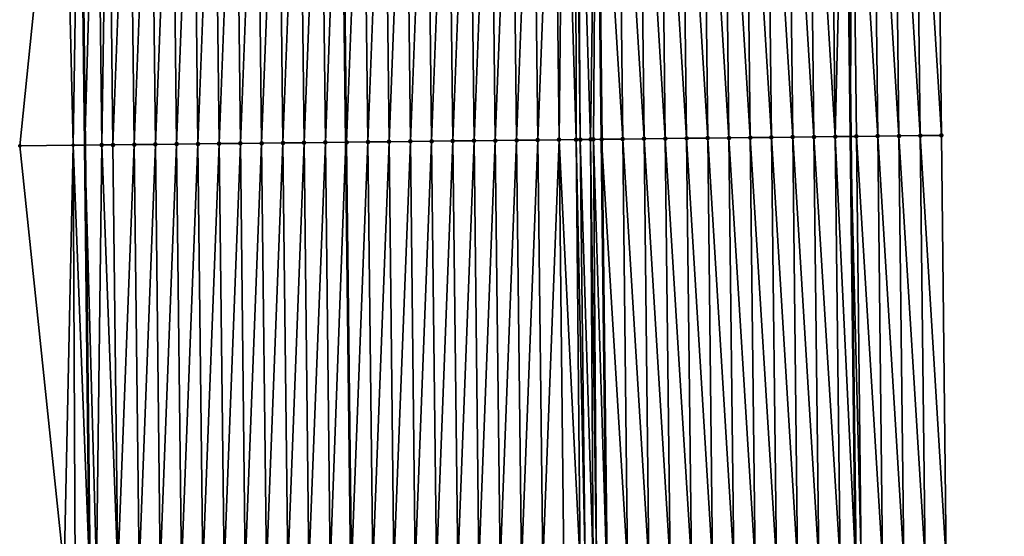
# Model space of a CAD drawing. Header units: feet. Extents: x 2007189 to 2022806, y 818621 to 837694.
# Tile 477 of 656: x 2011332 to 2011379, y 830868 to 830893. Entities that reach past the tile are written whole.
import ezdxf

# ---------------------------------------------------------------- set-up
doc = ezdxf.new("R2010")
doc.units = ezdxf.units.FT
doc.header["$MEASUREMENT"] = 0
for name, color, linetype, lineweight in [('EP_Travel Lane', 172, 'Continuous', 53), ('Road Shots', 141, 'Continuous', 100), ('Road X-Section', 40, 'Continuous', 13), ('STRIPING', 60, 'Continuous', 53)]:
    doc.layers.add(name, color=color, linetype=linetype, lineweight=lineweight)
doc.layers.add('I-77-MM17-21_SB-Surface-Border', color=7, linetype='Continuous')
doc.layers.add('I-77-MM17-21_SB-Surface-TIN', color=7, linetype='Continuous')

msp = doc.modelspace()

# ---------------------------------------------------------------- linework, layer by layer
at = {"layer": 'EP_Travel Lane'}
for points in [[(2011370.908511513, 830927.2307567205, 328.602918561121), (2011371.144487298, 830907.2326150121, 328.4649131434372), (2011371.380464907, 830887.2343187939, 328.3528500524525), (2011371.616442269, 830867.2360434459, 328.2372657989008), (2011371.806649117, 830847.2115100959, 328.1174788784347), (2011371.98681264, 830827.2126303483, 328.0052366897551), (2011372.16697453, 830807.2139318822, 327.8635609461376), (2011372.347138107, 830787.2150462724, 327.7522486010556), (2011372.527302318, 830767.2160901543, 327.6523888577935), (2011372.70746547, 830747.2172516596, 327.5334270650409), (2011372.887626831, 830727.218611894, 327.3822648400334), (2011373.067790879, 830707.2196739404, 327.2794187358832), (2011373.247952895, 830687.2209615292, 327.1400246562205)], [(2011334.890869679, 830926.8194697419, 328.3462590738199), (2011335.114201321, 830906.8209515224, 328.2471406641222), (2011335.337531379, 830886.8225752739, 328.1241626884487), (2011335.560860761, 830866.8242594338, 327.9910895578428), (2011335.747577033, 830846.8676849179, 327.8624220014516), (2011335.927740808, 830826.8687773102, 327.7546426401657), (2011336.107904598, 830806.8698679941, 327.6472077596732), (2011336.288068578, 830786.8709375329, 327.5431673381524), (2011336.468230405, 830766.8722461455, 327.4003307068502), (2011336.648391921, 830746.8735891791, 327.2519640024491), (2011336.828555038, 830726.8747545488, 327.1323691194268), (2011337.008717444, 830706.8759988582, 327.0000259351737), (2011337.188882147, 830686.876988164, 326.9089942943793)]]:
    msp.add_polyline3d(points, dxfattribs=at)
at = {"layer": 'I-77-MM17-21_SB-Surface-Border', "color": 3, "linetype": 'Continuous', "lineweight": -3}
for points in [[(2011376.20511839, 830927.2924731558, 328.4337136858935), (2011375.434396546, 830907.2826045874, 328.3273162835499), (2011375.663608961, 830887.2842023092, 328.2200385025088), (2011375.892820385, 830867.2858864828, 328.0982354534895), (2011377.091119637, 830847.2631999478, 327.9437512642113), (2011377.282681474, 830827.2644417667, 327.8295090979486), (2011377.474241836, 830807.2658374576, 327.6902612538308), (2011377.665803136, 830787.2671353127, 327.5669049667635), (2011377.857365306, 830767.2683422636, 327.4583162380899), (2011378.048928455, 830747.2694470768, 327.3662446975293), (2011378.240488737, 830727.2708511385, 327.2256827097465), (2011378.43205001, 830707.2721518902, 327.1018280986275), (2011378.623611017, 830687.2734802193, 326.9735307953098)], [(2011333.542820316, 830686.8430368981, 326.751216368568), (2011335.962372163, 830706.8661963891, 326.9643362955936), (2011336.259068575, 830726.8694134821, 327.1139084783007), (2011334.819829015, 830746.8564750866, 327.1869302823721), (2011334.785086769, 830766.8564941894, 327.3402873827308), (2011335.255585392, 830786.8612606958, 327.5086366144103), (2011334.05727037, 830806.8506572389, 327.5772326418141), (2011335.253691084, 830826.8624472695, 327.7341384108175), (2011333.157678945, 830846.8434077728, 327.7763891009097), (2011334.367708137, 830866.810783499, 327.9576522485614), (2011332.277588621, 830886.788103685, 328.0235506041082), (2011334.321755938, 830906.8119848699, 328.2276932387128), (2011334.609498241, 830926.8162918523, 328.3383683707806)]]:
    msp.add_polyline3d(points, dxfattribs=at)
at = {"layer": 'I-77-MM17-21_SB-Surface-TIN', "color": 128, "linetype": 'Continuous', "lineweight": -3}
for points in [[(2011372.663812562, 830887.2492466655, 328.3161747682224), (2011372.434600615, 830907.2476080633, 328.4303101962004), (2011371.434668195, 830907.2359812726, 328.4581489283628)], [(2011373.663744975, 830887.2608741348, 328.288223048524), (2011373.434532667, 830907.2592670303, 328.3970757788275), (2011372.434600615, 830907.2476080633, 328.4303101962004)], [(2011372.663812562, 830887.2492466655, 328.3161747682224), (2011373.663744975, 830887.2608741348, 328.288223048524), (2011372.434600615, 830907.2476080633, 328.4303101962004)], [(2011374.663677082, 830887.2725282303, 328.2558063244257), (2011374.434464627, 830907.2709339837, 328.362502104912), (2011373.434532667, 830907.2592670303, 328.3970757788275)], [(2011373.663744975, 830887.2608741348, 328.288223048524), (2011374.663677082, 830887.2725282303, 328.2558063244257), (2011373.434532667, 830907.2592670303, 328.3970757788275)], [(2011375.663608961, 830887.2842023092, 328.2200385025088), (2011375.434396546, 830907.2826045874, 328.3273162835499), (2011374.434464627, 830907.2709339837, 328.362502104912)], [(2011374.663677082, 830887.2725282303, 328.2558063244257), (2011375.663608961, 830887.2842023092, 328.2200385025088), (2011374.434464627, 830907.2709339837, 328.362502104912)], [(2011334.800339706, 830886.8164938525, 328.1114833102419), (2011334.321755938, 830906.8119848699, 328.2276932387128), (2011332.277588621, 830886.788103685, 328.0235506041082)], [(2011334.800339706, 830886.8164938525, 328.1114833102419), (2011335.114201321, 830906.8209515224, 328.2471406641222), (2011334.321755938, 830906.8119848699, 328.2276932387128)], [(2011334.800339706, 830886.8164938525, 328.1114833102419), (2011335.337531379, 830886.8225752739, 328.1241626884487), (2011335.114201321, 830906.8209515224, 328.2471406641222)], [(2011335.903306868, 830906.8298803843, 328.2665061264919), (2011335.114201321, 830906.8209515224, 328.2471406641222), (2011335.337531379, 830886.8225752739, 328.1241626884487)], [(2011336.139394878, 830886.8316529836, 328.1430891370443), (2011335.903306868, 830906.8298803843, 328.2665061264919), (2011335.337531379, 830886.8225752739, 328.1241626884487)], [(2011336.139394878, 830886.8316529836, 328.1430891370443), (2011336.436954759, 830906.8359120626, 328.2807152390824), (2011335.903306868, 830906.8298803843, 328.2665061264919)], [(2011336.139394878, 830886.8316529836, 328.1430891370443), (2011336.666166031, 830886.8376094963, 328.1566862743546), (2011336.436954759, 830906.8359120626, 328.2807152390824)], [(2011336.666166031, 830886.8376094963, 328.1566862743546), (2011337.436890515, 830906.8472478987, 328.3016673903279), (2011336.436954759, 830906.8359120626, 328.2807152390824)], [(2011336.666166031, 830886.8376094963, 328.1566862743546), (2011337.666101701, 830886.848952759, 328.1763938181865), (2011337.436890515, 830906.8472478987, 328.3016673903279)], [(2011337.666101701, 830886.848952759, 328.1763938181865), (2011338.43682587, 830906.8586186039, 328.316772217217), (2011337.436890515, 830906.8472478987, 328.3016673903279)], [(2011337.666101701, 830886.848952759, 328.1763938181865), (2011338.66603703, 830886.8603258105, 328.1911059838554), (2011338.43682587, 830906.8586186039, 328.316772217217)], [(2011338.66603703, 830886.8603258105, 328.1911059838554), (2011339.436761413, 830906.8699729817, 328.3346150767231), (2011338.43682587, 830906.8586186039, 328.316772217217)], [(2011338.66603703, 830886.8603258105, 328.1911059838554), (2011339.66597228, 830886.8717057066, 328.2046703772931), (2011339.436761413, 830906.8699729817, 328.3346150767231)], [(2011339.66597228, 830886.8717057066, 328.2046703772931), (2011340.436696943, 830906.8813284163, 328.352280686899), (2011339.436761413, 830906.8699729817, 328.3346150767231)], [(2011339.66597228, 830886.8717057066, 328.2046703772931), (2011340.66590763, 830886.8830769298, 328.219689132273), (2011340.436696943, 830906.8813284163, 328.352280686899)], [(2011340.66590763, 830886.8830769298, 328.219689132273), (2011341.436632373, 830906.8926926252, 328.3684749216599), (2011340.436696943, 830906.8813284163, 328.352280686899)], [(2011340.66590763, 830886.8830769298, 328.219689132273), (2011341.665843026, 830886.8944440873, 328.2353897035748), (2011341.436632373, 830906.8926926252, 328.3684749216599)], [(2011341.665843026, 830886.8944440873, 328.2353897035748), (2011342.436567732, 830906.904063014, 328.3836328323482), (2011341.436632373, 830906.8926926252, 328.3684749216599)], [(2011341.665843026, 830886.8944440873, 328.2353897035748), (2011342.665778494, 830886.9058049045, 328.2521534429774), (2011342.436567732, 830906.904063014, 328.3836328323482)], [(2011342.665778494, 830886.9058049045, 328.2521534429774), (2011343.436503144, 830906.9154287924, 328.3995638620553), (2011342.436567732, 830906.904063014, 328.3836328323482)], [(2011342.665778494, 830886.9058049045, 328.2521534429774), (2011343.665713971, 830886.9171650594, 328.2690283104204), (2011343.436503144, 830906.9154287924, 328.3995638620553)], [(2011343.665713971, 830886.9171650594, 328.2690283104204), (2011344.436438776, 830906.9267753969, 328.4187102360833), (2011343.436503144, 830906.9154287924, 328.3995638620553)], [(2011343.665713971, 830886.9171650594, 328.2690283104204), (2011344.665649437, 830886.9285261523, 328.2857458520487), (2011344.436438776, 830906.9267753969, 328.4187102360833)], [(2011344.665649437, 830886.9285261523, 328.2857458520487), (2011345.436374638, 830906.938101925, 328.4412232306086), (2011344.436438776, 830906.9267753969, 328.4187102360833)], [(2011344.665649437, 830886.9285261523, 328.2857458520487), (2011345.665585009, 830886.9398779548, 328.3040213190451), (2011345.436374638, 830906.938101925, 328.4412232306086)], [(2011345.665585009, 830886.9398779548, 328.3040213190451), (2011346.436310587, 830906.9494208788, 328.4650063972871), (2011345.436374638, 830906.938101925, 328.4412232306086)], [(2011345.665585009, 830886.9398779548, 328.3040213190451), (2011346.665520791, 830886.9512114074, 328.3253739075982), (2011346.436310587, 830906.9494208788, 328.4650063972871)], [(2011346.665520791, 830886.9512114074, 328.3253739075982), (2011347.399416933, 830906.9603443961, 328.4843149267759), (2011346.436310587, 830906.9494208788, 328.4650063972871)], [(2011346.665520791, 830886.9512114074, 328.3253739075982), (2011347.635445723, 830886.9621915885, 328.3482860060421), (2011347.399416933, 830906.9603443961, 328.4843149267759)], [(2011347.43624628, 830906.9607621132, 328.4850532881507), (2011347.399416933, 830906.9603443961, 328.4843149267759), (2011347.635445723, 830886.9621915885, 328.3482860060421)], [(2011347.665456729, 830886.9625313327, 328.348994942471), (2011348.436181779, 830906.9721202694, 328.5022625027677), (2011347.43624628, 830906.9607621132, 328.4850532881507)], [(2011347.665456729, 830886.9625313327, 328.348994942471), (2011347.43624628, 830906.9607621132, 328.4850532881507), (2011347.635445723, 830886.9621915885, 328.3482860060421)], [(2011347.665456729, 830886.9625313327, 328.348994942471), (2011348.665392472, 830886.9738682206, 328.3697714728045), (2011348.436181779, 830906.9721202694, 328.5022625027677)], [(2011348.665392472, 830886.9738682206, 328.3697714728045), (2011349.436116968, 830906.9835055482, 328.5149234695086), (2011348.436181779, 830906.9721202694, 328.5022625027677)], [(2011348.665392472, 830886.9738682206, 328.3697714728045), (2011349.665327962, 830886.9852272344, 328.386837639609), (2011349.436116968, 830906.9835055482, 328.5149234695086)], [(2011349.665327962, 830886.9852272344, 328.386837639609), (2011350.436052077, 830906.9948977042, 328.5264311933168), (2011349.436116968, 830906.9835055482, 328.5149234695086)], [(2011349.665327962, 830886.9852272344, 328.386837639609), (2011350.665263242, 830886.9966044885, 328.4008450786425), (2011350.436052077, 830906.9948977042, 328.5264311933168)], [(2011350.665263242, 830886.9966044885, 328.4008450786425), (2011351.43598732, 830907.0062782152, 328.539891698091), (2011350.436052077, 830906.9948977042, 328.5264311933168)], [(2011350.665263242, 830886.9966044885, 328.4008450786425), (2011351.665198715, 830887.0079649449, 328.4176693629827), (2011351.43598732, 830907.0062782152, 328.539891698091)], [(2011351.665198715, 830887.0079649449, 328.4176693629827), (2011352.435922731, 830907.01764408, 328.5558082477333), (2011351.43598732, 830907.0062782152, 328.539891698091)], [(2011351.665198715, 830887.0079649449, 328.4176693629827), (2011352.665134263, 830887.0193188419, 328.4355936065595), (2011352.435922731, 830907.01764408, 328.5558082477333)], [(2011352.665134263, 830887.0193188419, 328.4355936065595), (2011353.435858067, 830907.0290165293, 328.5706206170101), (2011352.435922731, 830907.01764408, 328.5558082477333)], [(2011352.665134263, 830887.0193188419, 328.4355936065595), (2011353.665069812, 830887.0306726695, 328.4535294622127), (2011353.435858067, 830907.0290165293, 328.5706206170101)], [(2011353.665069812, 830887.0306726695, 328.4535294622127), (2011354.435793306, 830907.0403973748, 328.5840250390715), (2011353.435858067, 830907.0290165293, 328.5706206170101)], [(2011353.665069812, 830887.0306726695, 328.4535294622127), (2011354.665005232, 830887.0420377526, 328.4695778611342), (2011354.435793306, 830907.0403973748, 328.5840250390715)], [(2011354.665005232, 830887.0420377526, 328.4695778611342), (2011355.43572875, 830907.0517603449, 328.6004269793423), (2011354.435793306, 830907.0403973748, 328.5840250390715)], [(2011354.665005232, 830887.0420377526, 328.4695778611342), (2011355.664940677, 830887.0534006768, 328.4859883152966), (2011355.43572875, 830907.0517603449, 328.6004269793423)], [(2011355.664940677, 830887.0534006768, 328.4859883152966), (2011356.435664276, 830907.0631161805, 328.6180253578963), (2011355.43572875, 830907.0517603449, 328.6004269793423)], [(2011355.664940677, 830887.0534006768, 328.4859883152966), (2011356.664876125, 830887.0647633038, 328.5024485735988), (2011356.435664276, 830907.0631161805, 328.6180253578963)], [(2011356.664876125, 830887.0647633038, 328.5024485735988), (2011357.435599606, 830907.0744891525, 328.6327500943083), (2011356.435664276, 830907.0631161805, 328.6180253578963)], [(2011356.664876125, 830887.0647633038, 328.5024485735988), (2011357.664811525, 830887.0761301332, 328.5182041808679), (2011357.435599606, 830907.0744891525, 328.6327500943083)], [(2011357.664811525, 830887.0761301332, 328.5182041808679), (2011357.877698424, 830907.0795297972, 328.6371909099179), (2011357.435599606, 830907.0744891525, 328.6327500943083)], [(2011357.664811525, 830887.0761301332, 328.5182041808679), (2011358.469668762, 830887.0852993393, 328.5275426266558), (2011357.877698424, 830907.0795297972, 328.6371909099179)], [(2011358.469668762, 830887.0852993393, 328.5275426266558), (2011358.435534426, 830907.0859065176, 328.6400304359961), (2011357.877698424, 830907.0795297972, 328.6371909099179)], [(2011358.664746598, 830887.0875254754, 328.5291783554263), (2011358.536131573, 830907.0870585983, 328.6401841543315), (2011358.435534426, 830907.0859065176, 328.6400304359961)], [(2011358.469668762, 830887.0852993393, 328.5275426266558), (2011358.664746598, 830887.0875254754, 328.5291783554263), (2011358.435534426, 830907.0859065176, 328.6400304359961)], [(2011359.15343362, 830887.0931149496, 328.5311284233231), (2011359.435461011, 830907.0973865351, 328.636790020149), (2011358.536131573, 830907.0870585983, 328.6401841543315)], [(2011358.664746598, 830887.0875254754, 328.5291783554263), (2011359.15343362, 830887.0931149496, 328.5311284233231), (2011358.536131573, 830907.0870585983, 328.6401841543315)], [(2011359.15343362, 830887.0931149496, 328.5311284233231), (2011359.279711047, 830887.0945617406, 328.5312193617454), (2011359.435461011, 830907.0973865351, 328.636790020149)], [(2011359.279711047, 830887.0945617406, 328.5312193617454), (2011359.664673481, 830887.0989796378, 328.5302744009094), (2011359.435461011, 830907.0973865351, 328.636790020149)], [(2011360.664614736, 830887.1104913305, 328.5217519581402), (2011360.435401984, 830907.1089230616, 328.6241023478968), (2011359.435461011, 830907.0973865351, 328.636790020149)], [(2011360.664614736, 830887.1104913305, 328.5217519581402), (2011359.435461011, 830907.0973865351, 328.636790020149), (2011359.664673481, 830887.0989796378, 328.5302744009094)], [(2011361.664547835, 830887.1220588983, 328.5038452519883), (2011361.435335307, 830907.120471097, 328.6094703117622), (2011360.435401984, 830907.1089230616, 328.6241023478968)], [(2011360.664614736, 830887.1104913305, 328.5217519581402), (2011361.664547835, 830887.1220588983, 328.5038452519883), (2011360.435401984, 830907.1089230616, 328.6241023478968)], [(2011362.664481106, 830887.1336115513, 328.4884396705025), (2011362.435268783, 830907.1320057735, 328.5970784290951), (2011361.435335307, 830907.120471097, 328.6094703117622)], [(2011361.664547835, 830887.1220588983, 328.5038452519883), (2011362.664481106, 830887.1336115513, 328.4884396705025), (2011361.435335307, 830907.120471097, 328.6094703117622)], [(2011363.664414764, 830887.1451302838, 328.4787222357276), (2011363.435202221, 830907.1435437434, 328.584134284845), (2011362.435268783, 830907.1320057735, 328.5970784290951)], [(2011362.664481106, 830887.1336115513, 328.4884396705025), (2011363.664414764, 830887.1451302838, 328.4787222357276), (2011362.435268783, 830907.1320057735, 328.5970784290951)], [(2011364.664348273, 830887.1566621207, 328.4668073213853), (2011364.435135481, 830907.1550972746, 328.5685806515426), (2011363.435202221, 830907.1435437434, 328.584134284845)], [(2011363.664414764, 830887.1451302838, 328.4787222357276), (2011364.664348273, 830887.1566621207, 328.4668073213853), (2011363.435202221, 830907.1435437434, 328.584134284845)], [(2011365.664281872, 830887.1681860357, 328.4562208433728), (2011365.435069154, 830907.1666148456, 328.5590572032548), (2011364.435135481, 830907.1550972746, 328.5685806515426)], [(2011364.664348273, 830887.1566621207, 328.4668073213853), (2011365.664281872, 830887.1681860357, 328.4562208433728), (2011364.435135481, 830907.1550972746, 328.5685806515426)], [(2011366.664215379, 830887.1797180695, 328.4442729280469), (2011366.435002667, 830907.1781463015, 328.5472054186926), (2011365.435069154, 830907.1666148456, 328.5590572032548)], [(2011365.664281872, 830887.1681860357, 328.4562208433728), (2011366.664215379, 830887.1797180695, 328.4442729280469), (2011365.435069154, 830907.1666148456, 328.5590572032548)], [(2011367.664148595, 830887.1912754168, 328.4280801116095), (2011367.434935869, 830907.1897048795, 328.5308054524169), (2011366.435002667, 830907.1781463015, 328.5472054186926)], [(2011366.664215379, 830887.1797180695, 328.4442729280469), (2011367.664148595, 830887.1912754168, 328.4280801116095), (2011366.435002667, 830907.1781463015, 328.5472054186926)], [(2011368.664082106, 830887.2028071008, 328.4161908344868), (2011368.43486945, 830907.2012304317, 328.5199436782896), (2011367.434935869, 830907.1897048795, 328.5308054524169)], [(2011367.664148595, 830887.1912754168, 328.4280801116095), (2011368.664082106, 830887.2028071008, 328.4161908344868), (2011367.434935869, 830907.1897048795, 328.5308054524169)], [(2011369.664015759, 830887.2143263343, 328.4063894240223), (2011369.434802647, 830907.2127894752, 328.5034656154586), (2011368.43486945, 830907.2012304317, 328.5199436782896)], [(2011368.664082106, 830887.2028071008, 328.4161908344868), (2011369.664015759, 830887.2143263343, 328.4063894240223), (2011368.43486945, 830907.2012304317, 328.5199436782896)], [(2011370.663947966, 830887.2259717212, 328.3754330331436), (2011370.434735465, 830907.2243814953, 328.4814576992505), (2011369.434802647, 830907.2127894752, 328.5034656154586)], [(2011369.664015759, 830887.2143263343, 328.4063894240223), (2011370.663947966, 830887.2259717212, 328.3754330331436), (2011369.434802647, 830907.2127894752, 328.5034656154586)], [(2011370.663947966, 830887.2259717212, 328.3754330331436), (2011371.144487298, 830907.2326150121, 328.4649131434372), (2011370.434735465, 830907.2243814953, 328.4814576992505)], [(2011370.663947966, 830887.2259717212, 328.3754330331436), (2011371.380464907, 830887.2343187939, 328.3528500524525), (2011371.144487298, 830907.2326150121, 328.4649131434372)], [(2011371.434668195, 830907.2359812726, 328.4581489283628), (2011371.144487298, 830907.2326150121, 328.4649131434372), (2011371.380464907, 830887.2343187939, 328.3528500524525)], [(2011371.663880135, 830887.237620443, 328.3439174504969), (2011371.434668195, 830907.2359812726, 328.4581489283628), (2011371.380464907, 830887.2343187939, 328.3528500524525)], [(2011371.663880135, 830887.237620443, 328.3439174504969), (2011372.663812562, 830887.2492466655, 328.3161747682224), (2011371.434668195, 830907.2359812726, 328.4581489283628)], [(2011337.666101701, 830886.848952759, 328.1763938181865), (2011337.89531207, 830866.8507290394, 328.0391748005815), (2011338.66603703, 830886.8603258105, 328.1911059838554)], [(2011338.66603703, 830886.8603258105, 328.1911059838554), (2011337.89531207, 830866.8507290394, 328.0391748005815), (2011338.89524738, 830866.8621036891, 328.0536181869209)], [(2011338.66603703, 830886.8603258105, 328.1911059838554), (2011338.89524738, 830866.8621036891, 328.0536181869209), (2011339.66597228, 830886.8717057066, 328.2046703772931)], [(2011339.66597228, 830886.8717057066, 328.2046703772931), (2011338.89524738, 830866.8621036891, 328.0536181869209), (2011339.895182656, 830866.8734813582, 328.0675552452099)], [(2011339.66597228, 830886.8717057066, 328.2046703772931), (2011339.895182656, 830866.8734813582, 328.0675552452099), (2011340.66590763, 830886.8830769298, 328.219689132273)], [(2011340.66590763, 830886.8830769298, 328.219689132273), (2011339.895182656, 830866.8734813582, 328.0675552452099), (2011340.895118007, 830866.8848524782, 328.0825905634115)], [(2011340.66590763, 830886.8830769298, 328.219689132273), (2011340.895118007, 830866.8848524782, 328.0825905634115), (2011341.665843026, 830886.8944440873, 328.2353897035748)], [(2011341.665843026, 830886.8944440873, 328.2353897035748), (2011340.895118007, 830866.8848524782, 328.0825905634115), (2011341.895053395, 830866.8962202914, 328.0981803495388)], [(2011341.665843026, 830886.8944440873, 328.2353897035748), (2011341.895053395, 830866.8962202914, 328.0981803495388), (2011342.665778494, 830886.9058049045, 328.2521534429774)], [(2011342.665778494, 830886.9058049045, 328.2521534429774), (2011341.895053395, 830866.8962202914, 328.0981803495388), (2011342.894988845, 830866.9075828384, 328.1146532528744)], [(2011342.665778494, 830886.9058049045, 328.2521534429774), (2011342.894988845, 830866.9075828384, 328.1146532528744), (2011343.665713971, 830886.9171650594, 328.2690283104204)], [(2011343.665713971, 830886.9171650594, 328.2690283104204), (2011342.894988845, 830866.9075828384, 328.1146532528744), (2011343.894924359, 830866.9189396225, 328.1320925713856)], [(2011343.665713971, 830886.9171650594, 328.2690283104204), (2011343.894924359, 830866.9189396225, 328.1320925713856), (2011344.665649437, 830886.9285261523, 328.2857458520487)], [(2011344.665649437, 830886.9285261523, 328.2857458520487), (2011343.894924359, 830866.9189396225, 328.1320925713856), (2011344.89485996, 830866.9302889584, 328.1507809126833)], [(2011344.665649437, 830886.9285261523, 328.2857458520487), (2011344.89485996, 830866.9302889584, 328.1507809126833), (2011345.665585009, 830886.9398779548, 328.3040213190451)], [(2011345.665585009, 830886.9398779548, 328.3040213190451), (2011344.89485996, 830866.9302889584, 328.1507809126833), (2011345.894795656, 830866.9416298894, 328.1708786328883)], [(2011345.665585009, 830886.9398779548, 328.3040213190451), (2011345.894795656, 830866.9416298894, 328.1708786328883), (2011346.665520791, 830886.9512114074, 328.3253739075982)], [(2011346.665520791, 830886.9512114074, 328.3253739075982), (2011345.894795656, 830866.9416298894, 328.1708786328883), (2011346.894731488, 830866.9529590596, 328.1929485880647)], [(2011346.665520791, 830886.9512114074, 328.3253739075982), (2011346.894731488, 830866.9529590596, 328.1929485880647), (2011347.635445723, 830886.9621915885, 328.3482860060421)], [(2011346.894731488, 830866.9529590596, 328.1929485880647), (2011347.871474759, 830866.9640179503, 328.2157658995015), (2011347.635445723, 830886.9621915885, 328.3482860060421)], [(2011347.665456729, 830886.9625313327, 328.348994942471), (2011347.635445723, 830886.9621915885, 328.3482860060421), (2011347.871474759, 830866.9640179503, 328.2157658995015)], [(2011347.665456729, 830886.9625313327, 328.348994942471), (2011347.894667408, 830866.9642805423, 328.2163076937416), (2011348.665392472, 830886.9738682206, 328.3697714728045)], [(2011347.665456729, 830886.9625313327, 328.348994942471), (2011347.871474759, 830866.9640179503, 328.2157658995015), (2011347.894667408, 830866.9642805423, 328.2163076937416)], [(2011348.665392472, 830886.9738682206, 328.3697714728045), (2011347.894667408, 830866.9642805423, 328.2163076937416), (2011348.894603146, 830866.9756178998, 328.237004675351)], [(2011348.665392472, 830886.9738682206, 328.3697714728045), (2011348.894603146, 830866.9756178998, 328.237004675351), (2011349.665327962, 830886.9852272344, 328.386837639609)], [(2011349.665327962, 830886.9852272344, 328.386837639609), (2011348.894603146, 830866.9756178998, 328.237004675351), (2011349.894538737, 830866.9869680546, 328.2555557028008)], [(2011349.665327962, 830886.9852272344, 328.386837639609), (2011349.894538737, 830866.9869680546, 328.2555557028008), (2011350.665263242, 830886.9966044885, 328.4008450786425)], [(2011350.665263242, 830886.9966044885, 328.4008450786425), (2011349.894538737, 830866.9869680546, 328.2555557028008), (2011350.894474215, 830866.9983280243, 328.2724607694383)], [(2011350.665263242, 830886.9966044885, 328.4008450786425), (2011350.894474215, 830866.9983280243, 328.2724607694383), (2011351.665198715, 830887.0079649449, 328.4176693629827)], [(2011351.665198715, 830887.0079649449, 328.4176693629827), (2011350.894474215, 830866.9983280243, 328.2724607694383), (2011351.894409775, 830867.0096809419, 328.2905484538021)], [(2011351.665198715, 830887.0079649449, 328.4176693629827), (2011351.894409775, 830867.0096809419, 328.2905484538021), (2011352.665134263, 830887.0193188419, 328.4355936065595)], [(2011352.665134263, 830887.0193188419, 328.4355936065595), (2011351.894409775, 830867.0096809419, 328.2905484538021), (2011352.894345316, 830867.0210354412, 328.3083709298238)], [(2011352.665134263, 830887.0193188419, 328.4355936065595), (2011352.894345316, 830867.0210354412, 328.3083709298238), (2011353.665069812, 830887.0306726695, 328.4535294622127)], [(2011353.665069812, 830887.0306726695, 328.4535294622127), (2011352.894345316, 830867.0210354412, 328.3083709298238), (2011353.894280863, 830867.032389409, 328.3262825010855)], [(2011353.665069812, 830887.0306726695, 328.4535294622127), (2011353.894280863, 830867.032389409, 328.3262825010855), (2011354.665005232, 830887.0420377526, 328.4695778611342)], [(2011354.665005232, 830887.0420377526, 328.4695778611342), (2011353.894280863, 830867.032389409, 328.3262825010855), (2011354.894216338, 830867.0437496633, 328.3431398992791)], [(2011354.665005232, 830887.0420377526, 328.4695778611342), (2011354.894216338, 830867.0437496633, 328.3431398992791), (2011355.664940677, 830887.0534006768, 328.4859883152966)], [(2011355.664940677, 830887.0534006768, 328.4859883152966), (2011354.894216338, 830867.0437496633, 328.3431398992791), (2011355.894151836, 830867.0551079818, 328.3603219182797)], [(2011355.664940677, 830887.0534006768, 328.4859883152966), (2011355.894151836, 830867.0551079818, 328.3603219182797), (2011356.664876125, 830887.0647633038, 328.5024485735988)], [(2011356.664876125, 830887.0647633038, 328.5024485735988), (2011355.894151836, 830867.0551079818, 328.3603219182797), (2011356.894087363, 830867.0664637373, 328.3779337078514)], [(2011356.664876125, 830887.0647633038, 328.5024485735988), (2011356.894087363, 830867.0664637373, 328.3779337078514), (2011357.664811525, 830887.0761301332, 328.5182041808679)], [(2011357.664811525, 830887.0761301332, 328.5182041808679), (2011356.894087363, 830867.0664637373, 328.3779337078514), (2011357.894022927, 830867.077816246, 328.3960899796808)], [(2011357.664811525, 830887.0761301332, 328.5182041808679), (2011358.664238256, 830867.0865796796, 328.4068903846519), (2011358.469668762, 830887.0852993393, 328.5275426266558)], [(2011357.664811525, 830887.0761301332, 328.5182041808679), (2011357.894022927, 830867.077816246, 328.3960899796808), (2011358.664238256, 830867.0865796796, 328.4068903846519)], [(2011358.469668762, 830887.0852993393, 328.5275426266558), (2011358.893958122, 830867.0892009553, 328.4088464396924), (2011358.664746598, 830887.0875254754, 328.5291783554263)], [(2011358.469668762, 830887.0852993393, 328.5275426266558), (2011358.664238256, 830867.0865796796, 328.4068903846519), (2011358.893958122, 830867.0892009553, 328.4088464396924)], [(2011358.664746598, 830887.0875254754, 328.5291783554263), (2011359.277817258, 830867.0935900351, 328.4106127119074), (2011359.15343362, 830887.0931149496, 328.5311284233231)], [(2011358.664746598, 830887.0875254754, 328.5291783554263), (2011358.893958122, 830867.0892009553, 328.4088464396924), (2011359.277817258, 830867.0935900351, 328.4106127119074)], [(2011359.15343362, 830887.0931149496, 328.5311284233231), (2011359.426664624, 830867.0952960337, 328.4106161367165), (2011359.279711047, 830887.0945617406, 328.5312193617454)], [(2011359.15343362, 830887.0931149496, 328.5311284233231), (2011359.277817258, 830867.0935900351, 328.4106127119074), (2011359.426664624, 830867.0952960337, 328.4106161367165)], [(2011359.279711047, 830887.0945617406, 328.5312193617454), (2011359.893884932, 830867.1006615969, 328.4088551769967), (2011359.664673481, 830887.0989796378, 328.5302744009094)], [(2011359.279711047, 830887.0945617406, 328.5312193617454), (2011359.426664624, 830867.0952960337, 328.4106161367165), (2011359.893884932, 830867.1006615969, 328.4088551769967)], [(2011360.664614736, 830887.1104913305, 328.5217519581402), (2011359.664673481, 830887.0989796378, 328.5302744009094), (2011360.893826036, 830867.1121864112, 328.3981315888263)], [(2011360.893826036, 830867.1121864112, 328.3981315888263), (2011359.664673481, 830887.0989796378, 328.5302744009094), (2011359.893884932, 830867.1006615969, 328.4088551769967)], [(2011360.664614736, 830887.1104913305, 328.5217519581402), (2011361.893759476, 830867.1237242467, 328.3852099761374), (2011361.664547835, 830887.1220588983, 328.5038452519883)], [(2011360.664614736, 830887.1104913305, 328.5217519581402), (2011360.893826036, 830867.1121864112, 328.3981315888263), (2011361.893759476, 830867.1237242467, 328.3852099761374)], [(2011361.664547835, 830887.1220588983, 328.5038452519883), (2011362.893692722, 830867.1352789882, 328.3694533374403), (2011362.664481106, 830887.1336115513, 328.4884396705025)], [(2011361.664547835, 830887.1220588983, 328.5038452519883), (2011361.893759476, 830867.1237242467, 328.3852099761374), (2011362.893692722, 830867.1352789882, 328.3694533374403)], [(2011362.664481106, 830887.1336115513, 328.4884396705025), (2011363.893626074, 830867.146824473, 328.3552490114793), (2011363.664414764, 830887.1451302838, 328.4787222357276)], [(2011362.664481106, 830887.1336115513, 328.4884396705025), (2011362.893692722, 830867.1352789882, 328.3694533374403), (2011363.893626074, 830867.146824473, 328.3552490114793)], [(2011363.664414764, 830887.1451302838, 328.4787222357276), (2011364.893559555, 830867.1583587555, 328.3429231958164), (2011364.664348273, 830887.1566621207, 328.4668073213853)], [(2011363.664414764, 830887.1451302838, 328.4787222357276), (2011363.893626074, 830867.146824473, 328.3552490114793), (2011364.893559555, 830867.1583587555, 328.3429231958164)], [(2011364.664348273, 830887.1566621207, 328.4668073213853), (2011365.893493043, 830867.1698924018, 328.3307040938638), (2011365.664281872, 830887.1681860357, 328.4562208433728)], [(2011364.664348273, 830887.1566621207, 328.4668073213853), (2011364.893559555, 830867.1583587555, 328.3429231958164), (2011365.893493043, 830867.1698924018, 328.3307040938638)], [(2011365.664281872, 830887.1681860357, 328.4562208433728), (2011366.893426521, 830867.1814268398, 328.31835219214), (2011366.664215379, 830887.1797180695, 328.4442729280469)], [(2011365.664281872, 830887.1681860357, 328.4562208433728), (2011365.893493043, 830867.1698924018, 328.3307040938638), (2011366.893426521, 830867.1814268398, 328.31835219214)], [(2011366.664215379, 830887.1797180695, 328.4442729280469), (2011367.893359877, 830867.1929719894, 328.3042040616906), (2011367.664148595, 830887.1912754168, 328.4280801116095)], [(2011366.664215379, 830887.1797180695, 328.4442729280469), (2011366.893426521, 830867.1814268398, 328.31835219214), (2011367.893359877, 830867.1929719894, 328.3042040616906)], [(2011367.664148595, 830887.1912754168, 328.4280801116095), (2011368.893293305, 830867.204510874, 328.2911065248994), (2011368.664082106, 830887.2028071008, 328.4161908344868)], [(2011367.664148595, 830887.1912754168, 328.4280801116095), (2011367.893359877, 830867.1929719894, 328.3042040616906), (2011368.893293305, 830867.204510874, 328.2911065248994)], [(2011368.664082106, 830887.2028071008, 328.4161908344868), (2011369.893227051, 830867.2160220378, 328.282657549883), (2011369.664015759, 830887.2143263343, 328.4063894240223)], [(2011368.664082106, 830887.2028071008, 328.4161908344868), (2011368.893293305, 830867.204510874, 328.2911065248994), (2011369.893227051, 830867.2160220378, 328.282657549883)], [(2011369.664015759, 830887.2143263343, 328.4063894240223), (2011370.893159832, 830867.2276173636, 328.2600952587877), (2011370.663947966, 830887.2259717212, 328.3754330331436)], [(2011369.664015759, 830887.2143263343, 328.4063894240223), (2011369.893227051, 830867.2160220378, 328.282657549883), (2011370.893159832, 830867.2276173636, 328.2600952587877)], [(2011370.663947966, 830887.2259717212, 328.3754330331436), (2011371.616442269, 830867.2360434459, 328.2372657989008), (2011371.380464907, 830887.2343187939, 328.3528500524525)], [(2011370.663947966, 830887.2259717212, 328.3754330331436), (2011370.893159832, 830867.2276173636, 328.2600952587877), (2011371.616442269, 830867.2360434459, 328.2372657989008)], [(2011371.663880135, 830887.237620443, 328.3439174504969), (2011371.380464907, 830887.2343187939, 328.3528500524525), (2011371.893091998, 830867.2392663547, 328.2285337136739)], [(2011371.893091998, 830867.2392663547, 328.2285337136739), (2011371.380464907, 830887.2343187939, 328.3528500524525), (2011371.616442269, 830867.2360434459, 328.2372657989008)], [(2011371.663880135, 830887.237620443, 328.3439174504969), (2011372.893023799, 830867.2509471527, 328.1916383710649), (2011372.663812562, 830887.2492466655, 328.3161747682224)], [(2011371.663880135, 830887.237620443, 328.3439174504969), (2011371.893091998, 830867.2392663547, 328.2285337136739), (2011372.893023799, 830867.2509471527, 328.1916383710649)], [(2011372.663812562, 830887.2492466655, 328.3161747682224), (2011373.892956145, 830867.2625804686, 328.1627054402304), (2011373.663744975, 830887.2608741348, 328.288223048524)], [(2011372.663812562, 830887.2492466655, 328.3161747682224), (2011372.893023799, 830867.2509471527, 328.1916383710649), (2011373.892956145, 830867.2625804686, 328.1627054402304)], [(2011373.663744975, 830887.2608741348, 328.288223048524), (2011374.892888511, 830867.2742119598, 328.134078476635), (2011374.663677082, 830887.2725282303, 328.2558063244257)], [(2011373.663744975, 830887.2608741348, 328.288223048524), (2011373.892956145, 830867.2625804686, 328.1627054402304), (2011374.892888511, 830867.2742119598, 328.134078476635)], [(2011374.663677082, 830887.2725282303, 328.2558063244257), (2011375.892820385, 830867.2858864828, 328.0982354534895), (2011375.663608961, 830887.2842023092, 328.2200385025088)], [(2011374.663677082, 830887.2725282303, 328.2558063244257), (2011374.892888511, 830867.2742119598, 328.134078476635), (2011375.892820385, 830867.2858864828, 328.0982354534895)], [(2011334.800339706, 830886.8164938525, 328.1114833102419), (2011332.277588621, 830886.788103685, 328.0235506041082), (2011334.367708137, 830866.810783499, 327.9576522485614)], [(2011334.800339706, 830886.8164938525, 328.1114833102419), (2011334.367708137, 830866.810783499, 327.9576522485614), (2011334.895504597, 830866.8167396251, 327.973284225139)], [(2011334.800339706, 830886.8164938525, 328.1114833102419), (2011335.560860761, 830866.8242594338, 327.9910895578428), (2011335.337531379, 830886.8225752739, 328.1241626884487)], [(2011334.800339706, 830886.8164938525, 328.1114833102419), (2011334.895504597, 830866.8167396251, 327.973284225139), (2011335.560860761, 830866.8242594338, 327.9910895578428)], [(2011336.139394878, 830886.8316529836, 328.1430891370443), (2011335.337531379, 830886.8225752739, 328.1241626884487), (2011335.895440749, 830866.8280408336, 328.0000431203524)], [(2011335.895440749, 830866.8280408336, 328.0000431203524), (2011335.337531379, 830886.8225752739, 328.1241626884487), (2011335.560860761, 830866.8242594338, 327.9910895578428)], [(2011336.139394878, 830886.8316529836, 328.1430891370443), (2011335.895440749, 830866.8280408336, 328.0000431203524), (2011336.895376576, 830866.8393704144, 328.0220442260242)], [(2011336.139394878, 830886.8316529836, 328.1430891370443), (2011336.895376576, 830866.8393704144, 328.0220442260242), (2011336.666166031, 830886.8376094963, 328.1566862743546)], [(2011336.666166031, 830886.8376094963, 328.1566862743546), (2011336.895376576, 830866.8393704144, 328.0220442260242), (2011337.666101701, 830886.848952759, 328.1763938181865)], [(2011337.666101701, 830886.848952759, 328.1763938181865), (2011336.895376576, 830866.8393704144, 328.0220442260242), (2011337.89531207, 830866.8507290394, 328.0391748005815)]]:
    msp.add_3dface(points, dxfattribs=at)
at = {"layer": 'Road Shots', "lineweight": 100}
for p in [(2011338.66603703, 830886.8603258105, 328.1911059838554), (2011339.66597228, 830886.8717057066, 328.2046703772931), (2011340.66590763, 830886.8830769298, 328.219689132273), (2011341.665843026, 830886.8944440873, 328.2353897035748), (2011342.665778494, 830886.9058049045, 328.2521534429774), (2011343.665713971, 830886.9171650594, 328.2690283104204), (2011344.665649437, 830886.9285261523, 328.2857458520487), (2011345.665585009, 830886.9398779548, 328.3040213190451), (2011346.665520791, 830886.9512114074, 328.3253739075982), (2011347.665456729, 830886.9625313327, 328.348994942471), (2011348.665392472, 830886.9738682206, 328.3697714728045), (2011349.665327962, 830886.9852272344, 328.386837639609), (2011350.665263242, 830886.9966044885, 328.4008450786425), (2011351.665198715, 830887.0079649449, 328.4176693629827), (2011352.665134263, 830887.0193188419, 328.4355936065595), (2011353.665069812, 830887.0306726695, 328.4535294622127), (2011354.665005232, 830887.0420377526, 328.4695778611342), (2011355.664940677, 830887.0534006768, 328.4859883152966), (2011356.664876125, 830887.0647633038, 328.5024485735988), (2011357.664811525, 830887.0761301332, 328.5182041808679), (2011358.469668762, 830887.0852993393, 328.5275426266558), (2011358.664746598, 830887.0875254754, 328.5291783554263), (2011359.15343362, 830887.0931149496, 328.5311284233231), (2011359.279711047, 830887.0945617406, 328.5312193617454), (2011359.664680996, 830887.0989797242, 328.5302743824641), (2011360.664614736, 830887.1104913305, 328.5217519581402), (2011361.664547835, 830887.1220588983, 328.5038452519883), (2011362.664481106, 830887.1336115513, 328.4884396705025), (2011363.664414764, 830887.1451302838, 328.4787222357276), (2011364.664348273, 830887.1566621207, 328.4668073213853), (2011365.664281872, 830887.1681860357, 328.4562208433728), (2011366.664215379, 830887.1797180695, 328.4442729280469), (2011367.664148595, 830887.1912754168, 328.4280801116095), (2011368.664082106, 830887.2028071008, 328.4161908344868), (2011369.664015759, 830887.2143263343, 328.4063894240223), (2011370.663947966, 830887.2259717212, 328.3754330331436), (2011371.663880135, 830887.237620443, 328.3439174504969), (2011372.663812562, 830887.2492466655, 328.3161747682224), (2011373.663744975, 830887.2608741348, 328.288223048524), (2011374.663677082, 830887.2725282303, 328.2558063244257), (2011375.663608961, 830887.2842023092, 328.2200385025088), (2011336.139394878, 830886.8316529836, 328.1430891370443), (2011336.666166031, 830886.8376094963, 328.1566862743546), (2011337.666101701, 830886.848952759, 328.1763938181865)]:
    msp.add_point(p, dxfattribs=at)
at = {"layer": 'Road Shots', "lineweight": 70}
for p in [(2011332.277588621, 830886.788103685, 328.0235506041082), (2011334.800339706, 830886.8164938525, 328.1114833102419)]:
    msp.add_point(p, dxfattribs=at)
at = {"layer": 'Road X-Section', "extrusion": (-0.01146058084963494, 0.9999165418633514, 0.005963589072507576), "elevation": 807768.3638554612, "flags": 128}
msp.add_lwpolyline([(-2020722.793967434, -4489.25486672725), (-2020725.316878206, -4489.16693245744), (-2020726.656019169, -4489.135326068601), (-2020727.182823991, -4489.121728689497), (-2020728.182823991, -4489.102020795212), (-2020729.182823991, -4489.087308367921), (-2020730.182823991, -4489.073743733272), (-2020731.182823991, -4489.05872471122), (-2020732.182823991, -4489.04302386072), (-2020733.182823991, -4489.026259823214), (-2020734.182823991, -4489.00938465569), (-2020735.182823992, -4488.992666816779), (-2020736.182823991, -4488.974391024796), (-2020737.182823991, -4488.953038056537), (-2020738.182823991, -4488.92941660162), (-2020739.182823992, -4488.908639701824), (-2020740.182823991, -4488.891573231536), (-2020741.182823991, -4488.877565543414), (-2020742.182823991, -4488.860740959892), (-2020743.182823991, -4488.842816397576), (-2020744.182823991, -4488.824880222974), (-2020745.182823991, -4488.808831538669), (-2020746.182823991, -4488.792420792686), (-2020747.182823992, -4488.775960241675), (-2020748.182823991, -4488.760204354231), (-2020748.987733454, -4488.75086574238), (-2020749.182823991, -4488.749229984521), (-2020749.671542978, -4488.747279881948), (-2020749.797828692, -4488.747188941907), (-2020750.182823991, -4488.748133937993), (-2020751.182823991, -4488.756656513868), (-2020752.182823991, -4488.774563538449), (-2020753.182823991, -4488.789969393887), (-2020754.182823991, -4488.799687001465), (-2020755.182823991, -4488.811602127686), (-2020756.182823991, -4488.822188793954), (-2020757.182823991, -4488.834136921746), (-2020758.182823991, -4488.850330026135), (-2020759.182823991, -4488.862219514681), (-2020760.182823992, -4488.87202109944), (-2020761.182823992, -4488.902978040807), (-2020762.182823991, -4488.934494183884), (-2020763.182823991, -4488.962237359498), (-2020764.182823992, -4488.990189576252), (-2020765.182823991, -4489.022606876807), (-2020766.182823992, -4489.05837533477)], dxfattribs=at)
at = {"layer": 'STRIPING'}
for points in [[(2011347.163386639, 830926.9586245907, 328.5989584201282), (2011347.399416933, 830906.9603443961, 328.4843149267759), (2011347.635445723, 830886.9621915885, 328.3482860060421), (2011347.871474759, 830866.9640179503, 328.2157658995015), (2011348.072294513, 830846.9843575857, 328.0864574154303), (2011348.266342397, 830826.9853186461, 328.021549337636), (2011348.460386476, 830806.9866719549, 327.8930734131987), (2011348.654429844, 830786.9880984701, 327.7527127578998), (2011348.848474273, 830766.9894156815, 327.6300593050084), (2011349.042516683, 830746.9909408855, 327.4737052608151), (2011349.236561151, 830726.992254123, 327.3517036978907), (2011349.430606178, 830706.9935096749, 327.2390776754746), (2011349.624650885, 830686.9947981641, 327.1210963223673)], [(2011359.206250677, 830927.0956071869, 328.7745422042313), (2011359.435461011, 830907.0973865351, 328.636790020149), (2011359.664673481, 830887.0989796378, 328.5302744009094), (2011359.893884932, 830867.1006615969, 328.4088551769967), (2011360.091912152, 830847.0982547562, 328.2866677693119), (2011360.283475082, 830827.0993823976, 328.1909124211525), (2011360.475035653, 830807.1007563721, 328.0552112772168), (2011360.666597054, 830787.1020437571, 327.9335525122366), (2011360.858158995, 830767.103274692, 327.821049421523), (2011361.049720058, 830747.104597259, 327.6936848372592), (2011361.241279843, 830727.1060533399, 327.5446757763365), (2011361.43284161, 830707.1073025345, 327.4292060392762), (2011361.624402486, 830687.1086446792, 327.2986687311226)]]:
    msp.add_polyline3d(points, dxfattribs=at)

doc.saveas('drawing.dxf')
